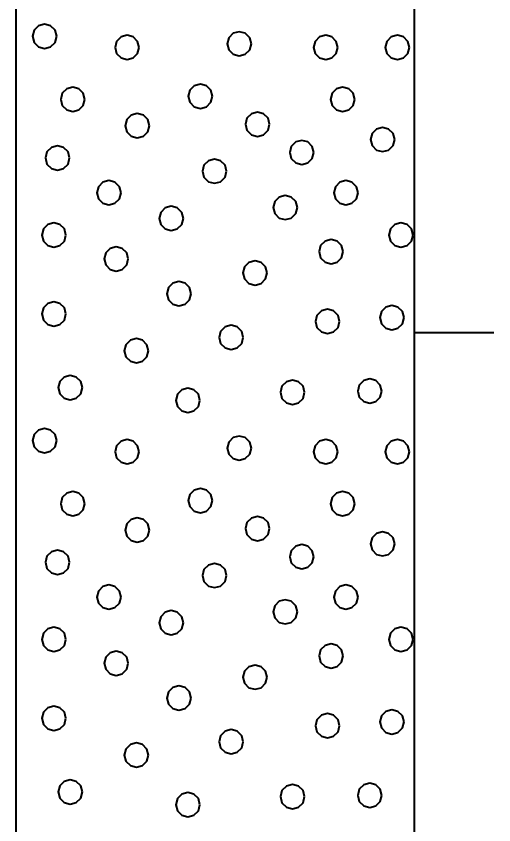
# Model space of a CAD drawing. Extents: x -582 to 653, y -817 to -3.
# Drawn here: x -41.32 to -38.32, y -706.04 to -700.96 of the extents above; entities that cross this region are included whole.
import ezdxf

# ---------------------------------------------------------------- set-up
doc = ezdxf.new("R2010")
doc.units = 0
doc.header["$LTSCALE"] = 0.4
doc.layers.add('27', color=7, linetype='Continuous', lineweight=40)

msp = doc.modelspace()

# ---------------------------------------------------------------- linework, layer by layer
at = {"layer": '27'}
msp.add_line((-38.3189, -702.9526), (-38.8189, -702.9526), dxfattribs=at)
for points in [[(-41.3189, -693.6526), (-38.8189, -693.6526), (-38.8189, -720.1526), (-41.3189, -720.1526)], [(-41.0645, -701.089), (-41.0747, -701.0509), (-41.1026, -701.023), (-41.1407, -701.0128), (-41.1788, -701.023), (-41.2067, -701.0509), (-41.2169, -701.089), (-41.2067, -701.1271), (-41.1788, -701.155), (-41.1407, -701.1652), (-41.1026, -701.155), (-41.0747, -701.1271)], [(-40.5458, -701.1589), (-40.5561, -701.1208), (-40.5839, -701.0929), (-40.622, -701.0827), (-40.6601, -701.0929), (-40.688, -701.1208), (-40.6982, -701.1589), (-40.688, -701.197), (-40.6601, -701.2249), (-40.622, -701.2351), (-40.5839, -701.2249), (-40.5561, -701.197)], [(-39.8416, -701.1361), (-39.8518, -701.098), (-39.8797, -701.0701), (-39.9178, -701.0599), (-39.9559, -701.0701), (-39.9838, -701.098), (-39.994, -701.1361), (-39.9838, -701.1742), (-39.9559, -701.202), (-39.9178, -701.2123), (-39.8797, -701.202), (-39.8518, -701.1742)], [(-39.2987, -701.1589), (-39.3089, -701.1208), (-39.3368, -701.0929), (-39.3749, -701.0827), (-39.413, -701.0929), (-39.4409, -701.1208), (-39.4511, -701.1589), (-39.4409, -701.197), (-39.413, -701.2249), (-39.3749, -701.2351), (-39.3368, -701.2249), (-39.3089, -701.197)], [(-38.8487, -701.1589), (-38.8589, -701.1208), (-38.8868, -701.0929), (-38.9249, -701.0827), (-38.963, -701.0929), (-38.9909, -701.1208), (-39.0011, -701.1589), (-38.9909, -701.197), (-38.963, -701.2249), (-38.9249, -701.2351), (-38.8868, -701.2249), (-38.8589, -701.197)], [(-40.086, -701.4656), (-40.0962, -701.4275), (-40.1241, -701.3996), (-40.1622, -701.3894), (-40.2003, -701.3996), (-40.2282, -701.4275), (-40.2384, -701.4656), (-40.2282, -701.5037), (-40.2003, -701.5316), (-40.1622, -701.5418), (-40.1241, -701.5316), (-40.0962, -701.5037)], [(-40.887, -701.4852), (-40.8972, -701.4471), (-40.9251, -701.4192), (-40.9632, -701.409), (-41.0013, -701.4192), (-41.0292, -701.4471), (-41.0394, -701.4852), (-41.0292, -701.5233), (-41.0013, -701.5512), (-40.9632, -701.5614), (-40.9251, -701.5512), (-40.8972, -701.5233)], [(-39.1924, -701.4853), (-39.2026, -701.4472), (-39.2305, -701.4193), (-39.2686, -701.4091), (-39.3067, -701.4193), (-39.3346, -701.4472), (-39.3448, -701.4853), (-39.3346, -701.5234), (-39.3067, -701.5513), (-39.2686, -701.5615), (-39.2305, -701.5513), (-39.2026, -701.5234)], [(-40.482, -701.6505), (-40.4923, -701.6124), (-40.5201, -701.5845), (-40.5582, -701.5743), (-40.5963, -701.5845), (-40.6242, -701.6124), (-40.6344, -701.6505), (-40.6242, -701.6886), (-40.5963, -701.7165), (-40.5582, -701.7267), (-40.5201, -701.7165), (-40.4923, -701.6886)], [(-39.727, -701.6415), (-39.7372, -701.6034), (-39.7651, -701.5755), (-39.8032, -701.5653), (-39.8413, -701.5755), (-39.8692, -701.6034), (-39.8794, -701.6415), (-39.8692, -701.6796), (-39.8413, -701.7075), (-39.8032, -701.7177), (-39.7651, -701.7075), (-39.7372, -701.6796)], [(-38.9415, -701.7374), (-38.9517, -701.6993), (-38.9796, -701.6714), (-39.0177, -701.6612), (-39.0558, -701.6714), (-39.0837, -701.6993), (-39.0939, -701.7374), (-39.0837, -701.7755), (-39.0558, -701.8034), (-39.0177, -701.8136), (-38.9796, -701.8034), (-38.9517, -701.7755)], [(-39.4487, -701.8187), (-39.459, -701.7806), (-39.4868, -701.7527), (-39.5249, -701.7425), (-39.563, -701.7527), (-39.5909, -701.7806), (-39.6011, -701.8187), (-39.5909, -701.8568), (-39.563, -701.8847), (-39.5249, -701.8949), (-39.4868, -701.8847), (-39.459, -701.8568)], [(-40.9832, -701.8531), (-40.9934, -701.815), (-41.0213, -701.7871), (-41.0594, -701.7769), (-41.0975, -701.7871), (-41.1254, -701.815), (-41.1356, -701.8531), (-41.1254, -701.8912), (-41.0975, -701.919), (-41.0594, -701.9293), (-41.0213, -701.919), (-40.9934, -701.8912)], [(-39.9971, -701.9363), (-40.0073, -701.8982), (-40.0352, -701.8703), (-40.0733, -701.8601), (-40.1114, -701.8703), (-40.1393, -701.8982), (-40.1495, -701.9363), (-40.1393, -701.9744), (-40.1114, -702.0022), (-40.0733, -702.0125), (-40.0352, -702.0022), (-40.0073, -701.9744)], [(-40.6603, -702.0717), (-40.6705, -702.0336), (-40.6984, -702.0057), (-40.7365, -701.9955), (-40.7746, -702.0057), (-40.8025, -702.0336), (-40.8127, -702.0717), (-40.8025, -702.1098), (-40.7746, -702.1377), (-40.7365, -702.1479), (-40.6984, -702.1377), (-40.6705, -702.1098)], [(-39.1716, -702.0717), (-39.1818, -702.0336), (-39.2097, -702.0057), (-39.2478, -701.9955), (-39.2859, -702.0057), (-39.3138, -702.0336), (-39.324, -702.0717), (-39.3138, -702.1098), (-39.2859, -702.1377), (-39.2478, -702.1479), (-39.2097, -702.1377), (-39.1818, -702.1098)], [(-39.553, -702.1645), (-39.5632, -702.1264), (-39.5911, -702.0985), (-39.6292, -702.0883), (-39.6673, -702.0985), (-39.6952, -702.1264), (-39.7054, -702.1645), (-39.6952, -702.2026), (-39.6673, -702.2305), (-39.6292, -702.2407), (-39.5911, -702.2305), (-39.5632, -702.2026)], [(-40.2687, -702.2332), (-40.2789, -702.1951), (-40.3068, -702.1672), (-40.3449, -702.157), (-40.383, -702.1672), (-40.4109, -702.1951), (-40.4211, -702.2332), (-40.4109, -702.2713), (-40.383, -702.2992), (-40.3449, -702.3094), (-40.3068, -702.2992), (-40.2789, -702.2713)], [(-41.006, -702.3374), (-41.0163, -702.2993), (-41.0441, -702.2714), (-41.0822, -702.2612), (-41.1203, -702.2714), (-41.1482, -702.2993), (-41.1584, -702.3374), (-41.1482, -702.3755), (-41.1203, -702.4034), (-41.0822, -702.4136), (-41.0441, -702.4034), (-41.0163, -702.3755)], [(-38.8258, -702.3374), (-38.836, -702.2993), (-38.8639, -702.2714), (-38.902, -702.2612), (-38.9401, -702.2714), (-38.968, -702.2993), (-38.9782, -702.3374), (-38.968, -702.3755), (-38.9401, -702.4034), (-38.902, -702.4136), (-38.8639, -702.4034), (-38.836, -702.3755)], [(-40.6145, -702.4874), (-40.6247, -702.4493), (-40.6526, -702.4214), (-40.6907, -702.4112), (-40.7288, -702.4214), (-40.7567, -702.4493), (-40.7669, -702.4874), (-40.7567, -702.5255), (-40.7288, -702.5534), (-40.6907, -702.5636), (-40.6526, -702.5534), (-40.6247, -702.5255)], [(-39.2644, -702.4417), (-39.2746, -702.4036), (-39.3025, -702.3757), (-39.3406, -702.3655), (-39.3787, -702.3757), (-39.4066, -702.4036), (-39.4168, -702.4417), (-39.4066, -702.4798), (-39.3787, -702.5076), (-39.3406, -702.5179), (-39.3025, -702.5076), (-39.2746, -702.4798)], [(-39.7424, -702.5751), (-39.7526, -702.537), (-39.7805, -702.5091), (-39.8186, -702.4989), (-39.8567, -702.5091), (-39.8846, -702.537), (-39.8948, -702.5751), (-39.8846, -702.6132), (-39.8567, -702.6411), (-39.8186, -702.6513), (-39.7805, -702.6411), (-39.7526, -702.6132)], [(-40.2204, -702.7061), (-40.2306, -702.668), (-40.2585, -702.6401), (-40.2966, -702.6299), (-40.3347, -702.6401), (-40.3626, -702.668), (-40.3728, -702.7061), (-40.3626, -702.7442), (-40.3347, -702.7721), (-40.2966, -702.7823), (-40.2585, -702.7721), (-40.2306, -702.7442)], [(-41.006, -702.8332), (-41.0163, -702.7951), (-41.0441, -702.7672), (-41.0822, -702.757), (-41.1203, -702.7672), (-41.1482, -702.7951), (-41.1584, -702.8332), (-41.1482, -702.8713), (-41.1203, -702.8992), (-41.0822, -702.9094), (-41.0441, -702.8992), (-41.0163, -702.8713)], [(-39.2873, -702.8802), (-39.2975, -702.8421), (-39.3254, -702.8143), (-39.3635, -702.804), (-39.4016, -702.8143), (-39.4295, -702.8421), (-39.4397, -702.8802), (-39.4295, -702.9183), (-39.4016, -702.9462), (-39.3635, -702.9564), (-39.3254, -702.9462), (-39.2975, -702.9183)], [(-38.883, -702.8561), (-38.8932, -702.818), (-38.9211, -702.7901), (-38.9592, -702.7799), (-38.9973, -702.7901), (-39.0252, -702.818), (-39.0354, -702.8561), (-39.0252, -702.8942), (-38.9973, -702.9221), (-38.9592, -702.9323), (-38.9211, -702.9221), (-38.8932, -702.8942)], [(-39.8924, -702.9807), (-39.9026, -702.9426), (-39.9305, -702.9147), (-39.9686, -702.9045), (-40.0067, -702.9147), (-40.0346, -702.9426), (-40.0448, -702.9807), (-40.0346, -703.0188), (-40.0067, -703.0467), (-39.9686, -703.0569), (-39.9305, -703.0467), (-39.9026, -703.0188)], [(-40.4874, -703.0646), (-40.4976, -703.0265), (-40.5255, -702.9986), (-40.5636, -702.9884), (-40.6017, -702.9986), (-40.6296, -703.0265), (-40.6398, -703.0646), (-40.6296, -703.1027), (-40.6017, -703.1306), (-40.5636, -703.1408), (-40.5255, -703.1306), (-40.4976, -703.1027)], [(-40.9031, -703.2959), (-40.9133, -703.2578), (-40.9412, -703.23), (-40.9793, -703.2197), (-41.0174, -703.23), (-41.0453, -703.2578), (-41.0555, -703.2959), (-41.0453, -703.334), (-41.0174, -703.3619), (-40.9793, -703.3721), (-40.9412, -703.3619), (-40.9133, -703.334)], [(-39.5072, -703.3252), (-39.5174, -703.2871), (-39.5453, -703.2592), (-39.5834, -703.249), (-39.6215, -703.2592), (-39.6494, -703.2871), (-39.6596, -703.3252), (-39.6494, -703.3633), (-39.6215, -703.3912), (-39.5834, -703.4014), (-39.5453, -703.3912), (-39.5174, -703.3633)], [(-39.0216, -703.3176), (-39.0318, -703.2795), (-39.0597, -703.2516), (-39.0978, -703.2414), (-39.1359, -703.2516), (-39.1638, -703.2795), (-39.174, -703.3176), (-39.1638, -703.3557), (-39.1359, -703.3836), (-39.0978, -703.3938), (-39.0597, -703.3836), (-39.0318, -703.3557)], [(-40.1645, -703.376), (-40.1747, -703.3379), (-40.2026, -703.31), (-40.2407, -703.2998), (-40.2788, -703.31), (-40.3067, -703.3379), (-40.3169, -703.376), (-40.3067, -703.4141), (-40.2788, -703.442), (-40.2407, -703.4522), (-40.2026, -703.442), (-40.1747, -703.4141)], [(-41.0645, -703.629), (-41.0747, -703.5909), (-41.1026, -703.563), (-41.1407, -703.5528), (-41.1788, -703.563), (-41.2067, -703.5909), (-41.2169, -703.629), (-41.2067, -703.6671), (-41.1788, -703.695), (-41.1407, -703.7052), (-41.1026, -703.695), (-41.0747, -703.6671)], [(-40.5458, -703.6989), (-40.5561, -703.6608), (-40.5839, -703.6329), (-40.622, -703.6227), (-40.6601, -703.6329), (-40.688, -703.6608), (-40.6982, -703.6989), (-40.688, -703.737), (-40.6601, -703.7649), (-40.622, -703.7751), (-40.5839, -703.7649), (-40.5561, -703.737)], [(-39.8416, -703.6761), (-39.8518, -703.638), (-39.8797, -703.6101), (-39.9178, -703.5999), (-39.9559, -703.6101), (-39.9838, -703.638), (-39.994, -703.6761), (-39.9838, -703.7142), (-39.9559, -703.742), (-39.9178, -703.7523), (-39.8797, -703.742), (-39.8518, -703.7142)], [(-39.2987, -703.6989), (-39.3089, -703.6608), (-39.3368, -703.6329), (-39.3749, -703.6227), (-39.413, -703.6329), (-39.4409, -703.6608), (-39.4511, -703.6989), (-39.4409, -703.737), (-39.413, -703.7649), (-39.3749, -703.7751), (-39.3368, -703.7649), (-39.3089, -703.737)], [(-38.8487, -703.6989), (-38.8589, -703.6608), (-38.8868, -703.6329), (-38.9249, -703.6227), (-38.963, -703.6329), (-38.9909, -703.6608), (-39.0011, -703.6989), (-38.9909, -703.737), (-38.963, -703.7649), (-38.9249, -703.7751), (-38.8868, -703.7649), (-38.8589, -703.737)], [(-40.086, -704.0056), (-40.0962, -703.9675), (-40.1241, -703.9396), (-40.1622, -703.9294), (-40.2003, -703.9396), (-40.2282, -703.9675), (-40.2384, -704.0056), (-40.2282, -704.0437), (-40.2003, -704.0716), (-40.1622, -704.0818), (-40.1241, -704.0716), (-40.0962, -704.0437)], [(-40.887, -704.0252), (-40.8972, -703.9871), (-40.9251, -703.9592), (-40.9632, -703.949), (-41.0013, -703.9592), (-41.0292, -703.9871), (-41.0394, -704.0252), (-41.0292, -704.0633), (-41.0013, -704.0912), (-40.9632, -704.1014), (-40.9251, -704.0912), (-40.8972, -704.0633)], [(-39.1924, -704.0253), (-39.2026, -703.9872), (-39.2305, -703.9593), (-39.2686, -703.9491), (-39.3067, -703.9593), (-39.3346, -703.9872), (-39.3448, -704.0253), (-39.3346, -704.0634), (-39.3067, -704.0913), (-39.2686, -704.1015), (-39.2305, -704.0913), (-39.2026, -704.0634)], [(-40.482, -704.1905), (-40.4923, -704.1524), (-40.5201, -704.1245), (-40.5582, -704.1143), (-40.5963, -704.1245), (-40.6242, -704.1524), (-40.6344, -704.1905), (-40.6242, -704.2286), (-40.5963, -704.2565), (-40.5582, -704.2667), (-40.5201, -704.2565), (-40.4923, -704.2286)], [(-39.727, -704.1815), (-39.7372, -704.1434), (-39.7651, -704.1155), (-39.8032, -704.1053), (-39.8413, -704.1155), (-39.8692, -704.1434), (-39.8794, -704.1815), (-39.8692, -704.2196), (-39.8413, -704.2475), (-39.8032, -704.2577), (-39.7651, -704.2475), (-39.7372, -704.2196)], [(-38.9415, -704.2774), (-38.9517, -704.2393), (-38.9796, -704.2114), (-39.0177, -704.2012), (-39.0558, -704.2114), (-39.0837, -704.2393), (-39.0939, -704.2774), (-39.0837, -704.3155), (-39.0558, -704.3434), (-39.0177, -704.3536), (-38.9796, -704.3434), (-38.9517, -704.3155)], [(-39.4487, -704.3587), (-39.459, -704.3206), (-39.4868, -704.2927), (-39.5249, -704.2825), (-39.563, -704.2927), (-39.5909, -704.3206), (-39.6011, -704.3587), (-39.5909, -704.3968), (-39.563, -704.4247), (-39.5249, -704.4349), (-39.4868, -704.4247), (-39.459, -704.3968)], [(-40.9832, -704.3931), (-40.9934, -704.355), (-41.0213, -704.3271), (-41.0594, -704.3169), (-41.0975, -704.3271), (-41.1254, -704.355), (-41.1356, -704.3931), (-41.1254, -704.4312), (-41.0975, -704.459), (-41.0594, -704.4693), (-41.0213, -704.459), (-40.9934, -704.4312)], [(-39.9971, -704.4763), (-40.0073, -704.4382), (-40.0352, -704.4103), (-40.0733, -704.4001), (-40.1114, -704.4103), (-40.1393, -704.4382), (-40.1495, -704.4763), (-40.1393, -704.5144), (-40.1114, -704.5422), (-40.0733, -704.5525), (-40.0352, -704.5422), (-40.0073, -704.5144)], [(-40.6603, -704.6117), (-40.6705, -704.5736), (-40.6984, -704.5457), (-40.7365, -704.5355), (-40.7746, -704.5457), (-40.8025, -704.5736), (-40.8127, -704.6117), (-40.8025, -704.6498), (-40.7746, -704.6777), (-40.7365, -704.6879), (-40.6984, -704.6777), (-40.6705, -704.6498)], [(-39.1716, -704.6117), (-39.1818, -704.5736), (-39.2097, -704.5457), (-39.2478, -704.5355), (-39.2859, -704.5457), (-39.3138, -704.5736), (-39.324, -704.6117), (-39.3138, -704.6498), (-39.2859, -704.6777), (-39.2478, -704.6879), (-39.2097, -704.6777), (-39.1818, -704.6498)], [(-39.553, -704.7045), (-39.5632, -704.6664), (-39.5911, -704.6385), (-39.6292, -704.6283), (-39.6673, -704.6385), (-39.6952, -704.6664), (-39.7054, -704.7045), (-39.6952, -704.7426), (-39.6673, -704.7705), (-39.6292, -704.7807), (-39.5911, -704.7705), (-39.5632, -704.7426)], [(-40.2687, -704.7732), (-40.2789, -704.7351), (-40.3068, -704.7072), (-40.3449, -704.697), (-40.383, -704.7072), (-40.4109, -704.7351), (-40.4211, -704.7732), (-40.4109, -704.8113), (-40.383, -704.8392), (-40.3449, -704.8494), (-40.3068, -704.8392), (-40.2789, -704.8113)], [(-41.006, -704.8774), (-41.0163, -704.8393), (-41.0441, -704.8114), (-41.0822, -704.8012), (-41.1203, -704.8114), (-41.1482, -704.8393), (-41.1584, -704.8774), (-41.1482, -704.9155), (-41.1203, -704.9434), (-41.0822, -704.9536), (-41.0441, -704.9434), (-41.0163, -704.9155)], [(-38.8258, -704.8774), (-38.836, -704.8393), (-38.8639, -704.8114), (-38.902, -704.8012), (-38.9401, -704.8114), (-38.968, -704.8393), (-38.9782, -704.8774), (-38.968, -704.9155), (-38.9401, -704.9434), (-38.902, -704.9536), (-38.8639, -704.9434), (-38.836, -704.9155)], [(-40.6145, -705.0274), (-40.6247, -704.9893), (-40.6526, -704.9614), (-40.6907, -704.9512), (-40.7288, -704.9614), (-40.7567, -704.9893), (-40.7669, -705.0274), (-40.7567, -705.0655), (-40.7288, -705.0934), (-40.6907, -705.1036), (-40.6526, -705.0934), (-40.6247, -705.0655)], [(-39.2644, -704.9817), (-39.2746, -704.9436), (-39.3025, -704.9157), (-39.3406, -704.9055), (-39.3787, -704.9157), (-39.4066, -704.9436), (-39.4168, -704.9817), (-39.4066, -705.0198), (-39.3787, -705.0476), (-39.3406, -705.0579), (-39.3025, -705.0476), (-39.2746, -705.0198)], [(-39.7424, -705.1151), (-39.7526, -705.077), (-39.7805, -705.0491), (-39.8186, -705.0389), (-39.8567, -705.0491), (-39.8846, -705.077), (-39.8948, -705.1151), (-39.8846, -705.1532), (-39.8567, -705.1811), (-39.8186, -705.1913), (-39.7805, -705.1811), (-39.7526, -705.1532)], [(-40.2204, -705.2461), (-40.2306, -705.208), (-40.2585, -705.1801), (-40.2966, -705.1699), (-40.3347, -705.1801), (-40.3626, -705.208), (-40.3728, -705.2461), (-40.3626, -705.2842), (-40.3347, -705.3121), (-40.2966, -705.3223), (-40.2585, -705.3121), (-40.2306, -705.2842)], [(-41.006, -705.3732), (-41.0163, -705.3351), (-41.0441, -705.3072), (-41.0822, -705.297), (-41.1203, -705.3072), (-41.1482, -705.3351), (-41.1584, -705.3732), (-41.1482, -705.4113), (-41.1203, -705.4392), (-41.0822, -705.4494), (-41.0441, -705.4392), (-41.0163, -705.4113)], [(-39.2873, -705.4202), (-39.2975, -705.3821), (-39.3254, -705.3543), (-39.3635, -705.344), (-39.4016, -705.3543), (-39.4295, -705.3821), (-39.4397, -705.4202), (-39.4295, -705.4583), (-39.4016, -705.4862), (-39.3635, -705.4964), (-39.3254, -705.4862), (-39.2975, -705.4583)], [(-38.883, -705.3961), (-38.8932, -705.358), (-38.9211, -705.3301), (-38.9592, -705.3199), (-38.9973, -705.3301), (-39.0252, -705.358), (-39.0354, -705.3961), (-39.0252, -705.4342), (-38.9973, -705.4621), (-38.9592, -705.4723), (-38.9211, -705.4621), (-38.8932, -705.4342)], [(-39.8924, -705.5207), (-39.9026, -705.4826), (-39.9305, -705.4547), (-39.9686, -705.4445), (-40.0067, -705.4547), (-40.0346, -705.4826), (-40.0448, -705.5207), (-40.0346, -705.5588), (-40.0067, -705.5867), (-39.9686, -705.5969), (-39.9305, -705.5867), (-39.9026, -705.5588)], [(-40.4874, -705.6046), (-40.4976, -705.5665), (-40.5255, -705.5386), (-40.5636, -705.5284), (-40.6017, -705.5386), (-40.6296, -705.5665), (-40.6398, -705.6046), (-40.6296, -705.6427), (-40.6017, -705.6706), (-40.5636, -705.6808), (-40.5255, -705.6706), (-40.4976, -705.6427)], [(-40.9031, -705.8359), (-40.9133, -705.7978), (-40.9412, -705.77), (-40.9793, -705.7597), (-41.0174, -705.77), (-41.0453, -705.7978), (-41.0555, -705.8359), (-41.0453, -705.874), (-41.0174, -705.9019), (-40.9793, -705.9121), (-40.9412, -705.9019), (-40.9133, -705.874)], [(-39.5072, -705.8652), (-39.5174, -705.8271), (-39.5453, -705.7992), (-39.5834, -705.789), (-39.6215, -705.7992), (-39.6494, -705.8271), (-39.6596, -705.8652), (-39.6494, -705.9033), (-39.6215, -705.9312), (-39.5834, -705.9414), (-39.5453, -705.9312), (-39.5174, -705.9033)], [(-39.0216, -705.8576), (-39.0318, -705.8195), (-39.0597, -705.7916), (-39.0978, -705.7814), (-39.1359, -705.7916), (-39.1638, -705.8195), (-39.174, -705.8576), (-39.1638, -705.8957), (-39.1359, -705.9236), (-39.0978, -705.9338), (-39.0597, -705.9236), (-39.0318, -705.8957)], [(-40.1645, -705.916), (-40.1747, -705.8779), (-40.2026, -705.85), (-40.2407, -705.8398), (-40.2788, -705.85), (-40.3067, -705.8779), (-40.3169, -705.916), (-40.3067, -705.9541), (-40.2788, -705.982), (-40.2407, -705.9922), (-40.2026, -705.982), (-40.1747, -705.9541)]]:
    msp.add_lwpolyline(points, close=True, dxfattribs=at)

doc.saveas('drawing.dxf')
